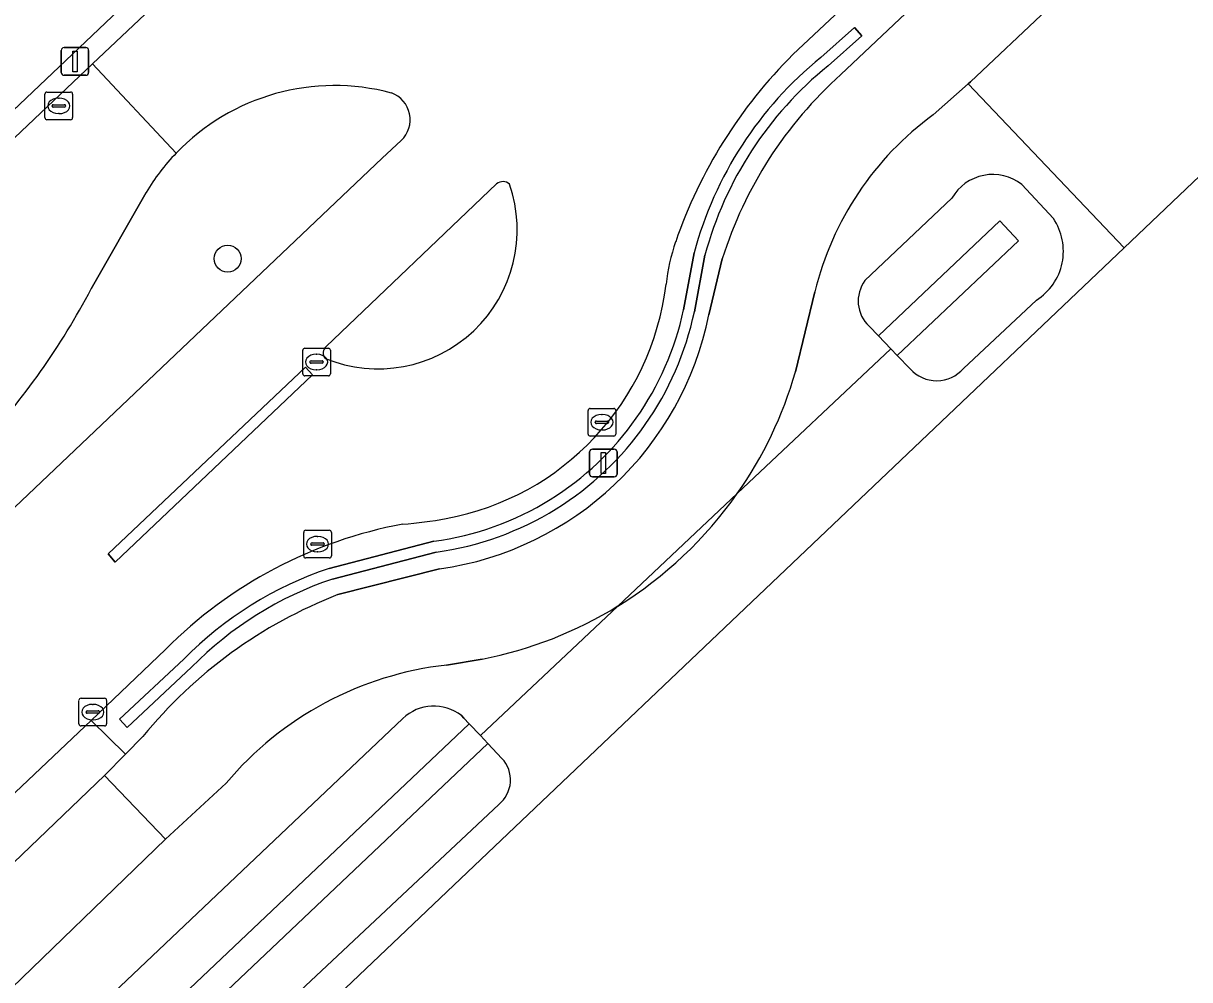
# Model space of a CAD drawing. Extents: x 156141 to 158132, y 385651 to 388333.
# Drawn here: x 156758.3 to 156800.46, y 388071.65 to 388106.25 of the extents above; entities that cross this region are included whole.
import ezdxf

# ---------------------------------------------------------------- set-up
doc = ezdxf.new("R2010")
doc.units = 0
for name, color, linetype in [('IMGEO_Berm_groen', 7, 'Continuous'), ('IMGEO_Boom', 7, 'Continuous'), ('IMGEO_Duiker', 7, 'Continuous'), ('IMGEO_Erf', 7, 'Continuous'), ('IMGEO_Fietspad_gesloten', 7, 'Continuous'), ('IMGEO_Groenvoorziening', 7, 'Continuous'), ('IMGEO_Haag', 7, 'Continuous'), ('IMGEO_Hek', 7, 'Continuous'), ('IMGEO_Kolk', 7, 'Continuous'), ('IMGEO_Lichtmast', 7, 'Continuous'), ('IMGEO_Oever', 7, 'Continuous'), ('IMGEO_Parkeervlak_halfverhard', 7, 'Continuous'), ('IMGEO_Rijbaan_lokaal_gesloten', 7, 'Continuous'), ('IMGEO_Rijbaan_lokaal_open', 7, 'Continuous'), ('IMGEO_Verkeerseiland_gesloten', 7, 'Continuous'), ('IMGEO_Waterloop', 7, 'Continuous')]:
    doc.layers.add(name, color=color, linetype=linetype)

msp = doc.modelspace()

# ---------------------------------------------------------------- linework, layer by layer
at = {"layer": 'IMGEO_Berm_groen'}
for points in [[(156776.683, 388127.563), (156775.957, 388126.886), (156779.277, 388123.442), (156770.259, 388114.824), (156766.903, 388118.293), (156764.848, 388116.352), (156768.191, 388112.853), (156753.854, 388099.231), (156750.558, 388102.747), (156748.531, 388100.824), (156751.849, 388097.299), (156748.355, 388094.002), (156737.576, 388083.716), (156734.269, 388087.233), (156732.242, 388085.318), (156735.551, 388081.817), (156721.27, 388068.238)], [(156760.794, 388104.778), (156763.325, 388107.18)], [(156787.855, 388104.396), (156790.185, 388106.6), (156787.834, 388106.728), (156786.122, 388105.123)], [(156787.13, 388105.012), (156788.341, 388106.092), (156788.607, 388105.794), (156787.39, 388104.708)], [(156670.342, 388018.939), (156760.794, 388104.778)], [(156771.27, 388101.372), (156771.958, 388102.013)], [(156735.175, 388069.552), (156734.052, 388066.003), (156771.27, 388101.372)], [(156762.735, 388100.13), (156760.749, 388096.649)], [(156782.165, 388095.889), (156782.551, 388097.951)], [(156782.941, 388097.863), (156782.557, 388095.811)], [(156783.082, 388095.704), (156783.568, 388097.731)], [(156769.36, 388086.53), (156773.142, 388087.51)], [(156773.22, 388087.116), (156769.474, 388086.146)], [(156769.668, 388085.581), (156773.347, 388086.513)], [(156763.437, 388083.597), (156760.755, 388081.032), (156761.993, 388079.81), (156762.621, 388080.449)], [(156761.779, 388081.071), (156764.1, 388083.243)], [(156764.38, 388082.957), (156762.053, 388080.779), (156761.779, 388081.071)]]:
    msp.add_lwpolyline(points, dxfattribs=at)
msp.add_lwpolyline([(156761.237, 388079.04), (156761.993, 388079.81), (156760.755, 388081.032), (156757.081, 388077.566), (156720.604, 388042.946), (156720.618, 388040.664), (156754.949, 388073.025)], close=True, dxfattribs=at)
for centre, radius, start, end in [((156798.642, 388092.572), 17.728, 134.9284, 160.9879), ((156795.722, 388094.425), 13.635, 129.0616, 165.0122), ((156795.727, 388094.421), 13.241, 129.0218, 164.9334), ((156797.868, 388093.244), 14.988, 131.9206, 162.5803), ((156769.555, 388096.049), 7.947, 75.0478, 136.1652), ((156771.257, 388102.762), 1.026, 313.0919, 70.1829), ((156769.541, 388096.058), 7.931, 136.1426, 149.1064), ((156788.448, 388096.054), 6.956, 160.7501, 173.7829), ((156737.784, 388108.614), 25.896, 316.9435, 332.4797), ((156771.801, 388097.972), 9.801, 280.4812, 353.174), ((156771.709, 388097.999), 11.602, 278.1164, 348.5908), ((156771.703, 388098.108), 10.695, 301.8393, 348.0223), ((156771.691, 388098.115), 11.107, 301.8767, 348.0272), ((156771.71, 388098.082), 10.668, 277.7129, 301.8829), ((156771.695, 388098.123), 11.112, 277.8898, 301.8408), ((156774.99, 388072.117), 16.287, 100.5256, 135.1824), ((156771.003, 388102.049), 13.956, 274.1585, 280.6575), ((156773.57, 388073.941), 13.275, 108.4911, 135.5119), ((156773.564, 388073.95), 12.863, 108.5386, 135.5571), ((156775.885, 388069.64), 17.11, 111.3053, 140.8229)]:
    msp.add_arc(centre, radius, start, end, dxfattribs=at)
at = {"layer": 'IMGEO_Boom'}
msp.add_circle((156765.683, 388097.735), 0.489, dxfattribs=at)
at = {"layer": 'IMGEO_Duiker'}
msp.add_lwpolyline([(156789.663, 388094.471), (156784.107, 388089.235), (156779.794, 388085.17), (156774.821, 388080.482)], dxfattribs=at)
at = {"layer": 'IMGEO_Erf'}
msp.add_lwpolyline([(156847.385, 388146.612), (156841.097, 388139.037), (156803.826, 388103.584), (156803.806, 388103.565), (156798.092, 388098.13), (156728.063, 388031.516), (156728.043, 388031.497), (156722.697, 388026.433), (156645.165, 387952.984), (156778.895, 387805.086)], dxfattribs=at)
at = {"layer": 'IMGEO_Fietspad_gesloten'}
for points in [[(156798.371, 388114.378), (156790.185, 388106.6), (156787.855, 388104.396)], [(156791.196, 388102.94), (156792.456, 388104.061), (156792.534, 388104.13), (156798.065, 388109.356)], [(156783.568, 388097.731), (156783.082, 388095.704)], [(156786.209, 388093.635), (156786.914, 388096.539)], [(156773.347, 388086.513), (156769.668, 388085.581)], [(156773.602, 388083.035), (156774.883, 388083.249)], [(156762.621, 388080.449), (156761.993, 388079.81), (156761.237, 388079.04), (156763.437, 388076.74), (156765.626, 388078.762)], [(156690.735, 388007.256), (156702.976, 388019.005), (156708.744, 388024.536), (156717.055, 388032.422), (156722.434, 388037.525), (156757.12, 388070.631), (156763.437, 388076.74), (156761.237, 388079.04), (156754.949, 388073.025), (156720.618, 388040.664), (156714.302, 388034.663), (156706.334, 388027.093), (156700.555, 388021.629), (156688.291, 388009.93), (156656.361, 387979.41), (156646.237, 387969.788), (156644.137, 387967.854), (156643.566, 387967.291), (156643.508, 387967.236), (156621.872, 387946.845), (156621.827, 387946.803), (156614.845, 387940.229), (156606.368, 387932.324)]]:
    msp.add_lwpolyline(points, dxfattribs=at)
for centre, radius, start, end in [((156797.868, 388093.244), 14.988, 131.9206, 162.5803), ((156797.803, 388093.887), 11.208, 126.1247, 166.3136), ((156771.709, 388097.999), 11.602, 278.1164, 348.5908), ((156772.101, 388097.673), 14.675, 324.9012, 344.0287), ((156772.077, 388097.678), 14.697, 301.6721, 324.9368), ((156775.885, 388069.64), 17.11, 111.3053, 140.8229), ((156772.078, 388097.659), 14.68, 281.0168, 301.7104), ((156774.989, 388070.866), 12.248, 96.5017, 139.8571)]:
    msp.add_arc(centre, radius, start, end, dxfattribs=at)
at = {"layer": 'IMGEO_Groenvoorziening'}
for points in [[(156788.341, 388106.092), (156787.13, 388105.012)], [(156787.39, 388104.708), (156788.607, 388105.794), (156788.341, 388106.092)], [(156765.626, 388078.762), (156763.437, 388076.74), (156757.12, 388070.631), (156722.434, 388037.525), (156725.316, 388034.448), (156726.084, 388033.628), (156727.123, 388032.519), (156728.063, 388031.516), (156798.092, 388098.13), (156792.456, 388104.061)], [(156792.456, 388104.061), (156791.196, 388102.94)], [(156794.392, 388100.416), (156795.535, 388099.187)], [(156788.725, 388096.941), (156791.868, 388099.922)], [(156782.551, 388097.951), (156782.165, 388095.889)], [(156782.557, 388095.811), (156782.941, 388097.863)], [(156786.914, 388096.539), (156786.209, 388093.635)], [(156794.922, 388096.233), (156792.289, 388093.762)], [(156790.353, 388093.75), (156789.893, 388094.231), (156789.663, 388094.471), (156789.215, 388094.939), (156788.88, 388095.29)], [(156773.142, 388087.51), (156769.36, 388086.53)], [(156769.474, 388086.146), (156773.22, 388087.116)], [(156764.1, 388083.243), (156761.779, 388081.071), (156762.053, 388080.779), (156764.38, 388082.957)], [(156774.883, 388083.249), (156773.602, 388083.035)], [(156775.484, 388077.99), (156727.867, 388033.302), (156725.16, 388036.394), (156727.418, 388038.801), (156772.018, 388081.098)], [(156774.136, 388081.209), (156774.225, 388081.115), (156774.416, 388080.913), (156774.821, 388080.482), (156775.088, 388080.199), (156775.601, 388079.654)]]:
    msp.add_lwpolyline(points, dxfattribs=at)
for centre, radius, start, end in [((156795.722, 388094.425), 13.635, 129.0616, 165.0122), ((156795.727, 388094.421), 13.241, 129.0218, 164.9334), ((156797.803, 388093.887), 11.208, 126.1247, 166.3136), ((156793.343, 388099.082), 1.697, 51.812, 150.336), ((156793.799, 388098.007), 2.099, 302.333, 34.2203), ((156789.712, 388096.201), 1.233, 143.1217, 227.605), ((156771.703, 388098.108), 10.695, 301.8393, 348.0223), ((156771.691, 388098.115), 11.107, 301.8767, 348.0272), ((156772.101, 388097.673), 14.675, 324.9012, 344.0287), ((156791.316, 388094.61), 1.291, 221.7859, 318.9243), ((156771.71, 388098.082), 10.668, 277.7129, 301.8829), ((156772.077, 388097.678), 14.697, 301.6721, 324.9368), ((156771.695, 388098.123), 11.112, 277.8898, 301.8408), ((156773.57, 388073.941), 13.275, 108.4911, 135.5119), ((156773.564, 388073.95), 12.863, 108.5386, 135.5571), ((156772.078, 388097.659), 14.68, 281.0168, 301.7104), ((156774.989, 388070.866), 12.248, 96.5017, 139.8571), ((156773.141, 388079.934), 1.617, 52.0279, 133.9721), ((156774.776, 388078.876), 1.134, 308.6408, 43.3152)]:
    msp.add_arc(centre, radius, start, end, dxfattribs=at)
at = {"layer": 'IMGEO_Haag'}
for points in [[(156788.341, 388106.092), (156787.13, 388105.012)], [(156787.39, 388104.708), (156788.607, 388105.794), (156788.341, 388106.092)], [(156782.551, 388097.951), (156782.165, 388095.889)], [(156782.557, 388095.811), (156782.941, 388097.863)], [(156773.142, 388087.51), (156769.36, 388086.53)], [(156769.474, 388086.146), (156773.22, 388087.116)], [(156764.1, 388083.243), (156761.779, 388081.071), (156762.053, 388080.779), (156764.38, 388082.957)]]:
    msp.add_lwpolyline(points, dxfattribs=at)
for centre, radius, start, end in [((156795.722, 388094.425), 13.635, 129.0616, 165.0122), ((156795.727, 388094.421), 13.241, 129.0218, 164.9334), ((156771.703, 388098.108), 10.695, 301.8393, 348.0223), ((156771.691, 388098.115), 11.107, 301.8767, 348.0272), ((156771.71, 388098.082), 10.668, 277.7129, 301.8829), ((156771.695, 388098.123), 11.112, 277.8898, 301.8408), ((156773.57, 388073.941), 13.275, 108.4911, 135.5119), ((156773.564, 388073.95), 12.863, 108.5386, 135.5571)]:
    msp.add_arc(centre, radius, start, end, dxfattribs=at)
at = {"layer": 'IMGEO_Hek'}
for points in [[(156798.092, 388098.13), (156803.806, 388103.565)], [(156728.063, 388031.516), (156798.092, 388098.13)]]:
    msp.add_lwpolyline(points, dxfattribs=at)
at = {"layer": 'IMGEO_Kolk'}
for p, q in [((156759.078, 388102.835), (156759.078, 388103.687)), ((156759.153, 388103.761), (156760.005, 388103.761)), ((156760.079, 388103.687), (156760.079, 388102.835)), ((156759.337, 388103.255), (156759.337, 388103.267)), ((156759.775, 388103.218), (156759.377, 388103.218)), ((156759.38, 388103.304), (156759.778, 388103.304)), ((156759.566, 388103.541), (156759.591, 388103.541)), ((156759.821, 388103.267), (156759.821, 388103.255)), ((156759.589, 388102.981), (156759.564, 388102.981)), ((156760.005, 388102.761), (156759.153, 388102.761)), ((156768.399, 388093.569), (156768.399, 388094.421)), ((156768.474, 388094.495), (156769.326, 388094.495)), ((156769.4, 388094.421), (156769.4, 388093.569)), ((156768.658, 388093.989), (156768.658, 388094.001)), ((156769.096, 388093.952), (156768.698, 388093.952)), ((156768.701, 388094.038), (156769.099, 388094.038)), ((156768.887, 388094.275), (156768.912, 388094.275)), ((156769.142, 388094.001), (156769.142, 388093.989)), ((156769.326, 388093.495), (156768.474, 388093.495)), ((156768.91, 388093.715), (156768.885, 388093.715)), ((156778.715, 388091.392), (156778.715, 388092.244)), ((156778.79, 388092.318), (156779.642, 388092.318)), ((156779.716, 388092.244), (156779.716, 388091.392)), ((156778.974, 388091.812), (156778.974, 388091.824)), ((156779.017, 388091.861), (156779.415, 388091.861)), ((156779.203, 388092.098), (156779.228, 388092.098)), ((156779.458, 388091.824), (156779.458, 388091.812)), ((156779.412, 388091.775), (156779.014, 388091.775)), ((156779.226, 388091.538), (156779.201, 388091.538)), ((156779.642, 388091.318), (156778.79, 388091.318)), ((156768.433, 388086.982), (156768.433, 388087.834)), ((156768.508, 388087.908), (156769.36, 388087.908)), ((156768.921, 388087.688), (156768.946, 388087.688)), ((156769.434, 388087.834), (156769.434, 388086.982)), ((156768.692, 388087.402), (156768.692, 388087.414)), ((156769.13, 388087.365), (156768.732, 388087.365)), ((156768.735, 388087.451), (156769.133, 388087.451)), ((156769.176, 388087.414), (156769.176, 388087.402)), ((156769.36, 388086.908), (156768.508, 388086.908)), ((156768.944, 388087.128), (156768.919, 388087.128)), ((156760.308, 388080.906), (156760.308, 388081.758)), ((156760.383, 388081.832), (156761.235, 388081.832)), ((156761.309, 388081.758), (156761.309, 388080.906)), ((156760.567, 388081.326), (156760.567, 388081.338)), ((156761.005, 388081.289), (156760.607, 388081.289)), ((156760.61, 388081.375), (156761.008, 388081.375)), ((156760.796, 388081.612), (156760.821, 388081.612)), ((156761.051, 388081.338), (156761.051, 388081.326)), ((156760.819, 388081.052), (156760.794, 388081.052)), ((156761.235, 388080.832), (156760.383, 388080.832))]:
    msp.add_line(p, q, dxfattribs=at)
for points in [[(156759.078, 388102.835), (156759.078, 388103.687)], [(156759.153, 388103.761), (156760.005, 388103.761)], [(156760.079, 388103.687), (156760.079, 388102.835)], [(156760.005, 388102.761), (156759.153, 388102.761)], [(156768.399, 388093.569), (156768.399, 388094.421)], [(156768.474, 388094.495), (156769.326, 388094.495)], [(156769.4, 388094.421), (156769.4, 388093.569)], [(156769.326, 388093.495), (156768.474, 388093.495)], [(156778.715, 388091.392), (156778.715, 388092.244)], [(156778.79, 388092.318), (156779.642, 388092.318)], [(156779.716, 388092.244), (156779.716, 388091.392)], [(156779.642, 388091.318), (156778.79, 388091.318)], [(156768.433, 388086.982), (156768.433, 388087.834)], [(156768.508, 388087.908), (156769.36, 388087.908)], [(156769.434, 388087.834), (156769.434, 388086.982)], [(156769.36, 388086.908), (156768.508, 388086.908)], [(156760.308, 388080.906), (156760.308, 388081.758)], [(156760.383, 388081.832), (156761.235, 388081.832)], [(156761.309, 388081.758), (156761.309, 388080.906)], [(156761.235, 388080.832), (156760.383, 388080.832)]]:
    msp.add_lwpolyline(points, dxfattribs=at)
for centre, radius, start, end in [((156759.155, 388103.685), 0.0765, 91.552, 178.448), ((156759.155, 388103.685), 0.0765, 91.552, 178.448), ((156760.003, 388103.685), 0.0765, 1.552, 88.448), ((156760.003, 388103.685), 0.0765, 1.552, 88.448), ((156759.377, 388103.264), 0.0403, 85.8775, 175.7526), ((156759.374, 388103.254), 0.0366, 178.938, 274.7102), ((156759.778, 388103.261), 0.043, 264.8664, 352.4533), ((156759.782, 388103.266), 0.0386, 1.7309, 96.639), ((156759.155, 388102.837), 0.0765, 181.552, 268.448), ((156759.155, 388102.837), 0.0765, 181.552, 268.448), ((156760.003, 388102.837), 0.0765, 271.552, 358.448), ((156760.003, 388102.837), 0.0765, 271.552, 358.448), ((156768.476, 388094.419), 0.0765, 91.552, 178.448), ((156768.476, 388094.419), 0.0765, 91.552, 178.448), ((156769.324, 388094.419), 0.0765, 1.552, 88.448), ((156769.324, 388094.419), 0.0765, 1.552, 88.448), ((156768.698, 388093.998), 0.0403, 85.8775, 175.7526), ((156768.695, 388093.988), 0.0366, 178.938, 274.7102), ((156769.099, 388093.995), 0.043, 264.8664, 352.4533), ((156769.103, 388094), 0.0386, 1.7309, 96.639), ((156768.476, 388093.571), 0.0765, 181.552, 268.448), ((156768.476, 388093.571), 0.0765, 181.552, 268.448), ((156769.324, 388093.571), 0.0765, 271.552, 358.448), ((156769.324, 388093.571), 0.0765, 271.552, 358.448), ((156778.792, 388092.242), 0.0765, 91.552, 178.448), ((156778.792, 388092.242), 0.0765, 91.552, 178.448), ((156779.64, 388092.242), 0.0765, 1.552, 88.448), ((156779.64, 388092.242), 0.0765, 1.552, 88.448), ((156779.014, 388091.821), 0.0403, 85.8775, 175.7526), ((156779.011, 388091.811), 0.0366, 178.938, 274.7102), ((156779.415, 388091.818), 0.043, 264.8664, 352.4533), ((156779.419, 388091.823), 0.0386, 1.7309, 96.639), ((156778.792, 388091.394), 0.0765, 181.552, 268.448), ((156778.792, 388091.394), 0.0765, 181.552, 268.448), ((156779.64, 388091.394), 0.0765, 271.552, 358.448), ((156779.64, 388091.394), 0.0765, 271.552, 358.448), ((156768.51, 388087.832), 0.0765, 91.552, 178.448), ((156768.51, 388087.832), 0.0765, 91.552, 178.448), ((156769.358, 388087.832), 0.0765, 1.552, 88.448), ((156769.358, 388087.832), 0.0765, 1.552, 88.448), ((156768.732, 388087.411), 0.0403, 85.8775, 175.7526), ((156768.729, 388087.401), 0.0366, 178.938, 274.7102), ((156769.133, 388087.408), 0.043, 264.8664, 352.4533), ((156769.137, 388087.413), 0.0386, 1.7309, 96.639), ((156768.51, 388086.984), 0.0765, 181.552, 268.448), ((156768.51, 388086.984), 0.0765, 181.552, 268.448), ((156769.358, 388086.984), 0.0765, 271.552, 358.448), ((156769.358, 388086.984), 0.0765, 271.552, 358.448), ((156760.385, 388081.756), 0.0765, 91.552, 178.448), ((156760.385, 388081.756), 0.0765, 91.552, 178.448), ((156761.233, 388081.756), 0.0765, 1.552, 88.448), ((156761.233, 388081.756), 0.0765, 1.552, 88.448), ((156760.607, 388081.335), 0.0403, 85.8775, 175.7526), ((156760.604, 388081.325), 0.0366, 178.938, 274.7102), ((156761.008, 388081.332), 0.043, 264.8664, 352.4533), ((156761.012, 388081.337), 0.0386, 1.7309, 96.639), ((156760.385, 388080.908), 0.0765, 181.552, 268.448), ((156760.385, 388080.908), 0.0765, 181.552, 268.448), ((156761.233, 388080.908), 0.0765, 271.552, 358.448), ((156761.233, 388080.908), 0.0765, 271.552, 358.448)]:
    msp.add_arc(centre, radius, start, end, dxfattribs=at)
for centre, major_axis, ratio, start_param, end_param in [((156759.565, 388103.261), (-0.387, 0.002), 0.722429, 4.712389, 7.853982), ((156759.59, 388103.261), (-0.39, 0.002), 0.717154, 1.570796, 4.712389), ((156768.886, 388093.995), (-0.387, 0.002), 0.722429, 4.712389, 7.853982), ((156768.911, 388093.995), (-0.39, 0.002), 0.717154, 1.570796, 4.712389), ((156779.202, 388091.818), (-0.387, 0.002), 0.722429, 4.712389, 7.853982), ((156779.227, 388091.818), (-0.39, 0.002), 0.717154, 1.570796, 4.712389), ((156768.92, 388087.408), (-0.387, 0.002), 0.722429, 4.712389, 7.853982), ((156768.945, 388087.408), (-0.39, 0.002), 0.717154, 1.570796, 4.712389), ((156760.795, 388081.332), (-0.387, 0.002), 0.722429, 4.712389, 7.853982), ((156760.82, 388081.332), (-0.39, 0.002), 0.717154, 1.570796, 4.712389)]:
    msp.add_ellipse(centre, major_axis=major_axis, ratio=ratio, start_param=start_param, end_param=end_param, dxfattribs=at)
at = {"layer": 'IMGEO_Lichtmast'}
for p, q in [((156759.769, 388105.37), (156760.559, 388105.37)), ((156760.559, 388105.37), (156759.769, 388105.37)), ((156759.669, 388104.47), (156759.669, 388105.27)), ((156759.669, 388105.27), (156759.669, 388104.47)), ((156760.659, 388105.27), (156760.659, 388104.47)), ((156760.659, 388104.47), (156760.659, 388105.27)), ((156760.559, 388104.37), (156759.769, 388104.37)), ((156759.769, 388104.37), (156760.559, 388104.37)), ((156778.771, 388089.943), (156778.771, 388090.743)), ((156778.771, 388090.743), (156778.771, 388089.943)), ((156778.871, 388090.843), (156779.661, 388090.843)), ((156779.661, 388090.843), (156778.871, 388090.843)), ((156779.761, 388090.743), (156779.761, 388089.943)), ((156779.761, 388089.943), (156779.761, 388090.743)), ((156779.661, 388089.843), (156778.871, 388089.843)), ((156778.871, 388089.843), (156779.661, 388089.843))]:
    msp.add_line(p, q, dxfattribs=at)
for points in [[(156760.089, 388105.245), (156760.239, 388105.245), (156760.239, 388104.495), (156760.089, 388104.495), (156760.089, 388105.245)], [(156779.191, 388090.718), (156779.341, 388090.718), (156779.341, 388089.968), (156779.191, 388089.968), (156779.191, 388090.718)]]:
    msp.add_lwpolyline(points, dxfattribs=at)
for centre, start, end in [((156759.769, 388105.27), 90, 180), ((156759.769, 388105.27), 90, 180), ((156760.559, 388105.27), 0, 90), ((156760.559, 388105.27), 360, 90), ((156759.769, 388104.47), 180, 270), ((156759.769, 388104.47), 180, 270), ((156760.559, 388104.47), 270, 0), ((156760.559, 388104.47), 270, 0), ((156778.871, 388090.743), 90, 180), ((156778.871, 388090.743), 90, 180), ((156779.661, 388090.743), 0, 90), ((156779.661, 388090.743), 360, 90), ((156778.871, 388089.943), 180, 270), ((156778.871, 388089.943), 180, 270), ((156779.661, 388089.943), 270, 0), ((156779.661, 388089.943), 270, 0)]:
    msp.add_arc(centre, 0.1, start, end, dxfattribs=at)
at = {"layer": 'IMGEO_Oever'}
for points in [[(156795.535, 388099.187), (156794.392, 388100.416)], [(156791.868, 388099.922), (156788.725, 388096.941)], [(156788.88, 388095.29), (156789.215, 388094.939), (156793.606, 388099.101), (156794.276, 388098.385), (156789.893, 388094.231), (156790.353, 388093.75)], [(156792.289, 388093.762), (156794.922, 388096.233)], [(156772.018, 388081.098), (156727.418, 388038.801), (156725.16, 388036.394), (156727.867, 388033.302), (156775.484, 388077.99)], [(156775.601, 388079.654), (156775.088, 388080.199), (156727.751, 388035.334), (156727.065, 388036.034), (156774.416, 388080.913)], [(156774.416, 388080.913), (156774.225, 388081.115), (156774.136, 388081.209)]]:
    msp.add_lwpolyline(points, dxfattribs=at)
for centre, radius, start, end in [((156793.343, 388099.082), 1.697, 51.812, 150.336), ((156793.799, 388098.007), 2.099, 302.333, 34.2203), ((156789.712, 388096.201), 1.233, 143.1217, 227.605), ((156791.316, 388094.61), 1.291, 221.7859, 318.9243), ((156773.141, 388079.934), 1.617, 52.0279, 133.9721), ((156774.776, 388078.876), 1.134, 308.6408, 43.3152)]:
    msp.add_arc(centre, radius, start, end, dxfattribs=at)
at = {"layer": 'IMGEO_Parkeervlak_halfverhard'}
msp.add_lwpolyline([(156764.848, 388116.352), (156750.558, 388102.747), (156753.854, 388099.231), (156768.191, 388112.853)], close=True, dxfattribs=at)
at = {"layer": 'IMGEO_Rijbaan_lokaal_gesloten'}
for points in [[(156786.122, 388105.123), (156787.834, 388106.728), (156796.522, 388115.006), (156799.184, 388117.521), (156800.914, 388119.164), (156810.771, 388128.548), (156814.388, 388132.006)], [(156763.325, 388107.18), (156760.794, 388104.778), (156763.822, 388101.553)], [(156763.822, 388101.553), (156760.794, 388104.778), (156670.342, 388018.939), (156672.669, 388016.55), (156674.29, 388018.121)], [(156771.958, 388102.013), (156771.27, 388101.372), (156734.052, 388066.003), (156728.249, 388060.489), (156722.704, 388055.35), (156681.671, 388016.444), (156676.723, 388011.622), (156676.011, 388010.947), (156660.603, 387996.578), (156660.73, 387996.45), (156660.017, 387995.742), (156645.355, 387981.877)], [(156769.249, 388094.56), (156775.408, 388100.439)], [(156760.749, 388096.649), (156762.735, 388100.13)], [(156645.163, 387970.971), (156649.121, 387975.504), (156649.342, 387975.289), (156681.971, 388006.289), (156698.216, 388021.752), (156706.311, 388029.372), (156711.974, 388034.75), (156720.604, 388042.946), (156757.081, 388077.566), (156760.755, 388081.032), (156763.437, 388083.597)]]:
    msp.add_lwpolyline(points, dxfattribs=at)
msp.add_lwpolyline([(156761.366, 388087.054), (156768.494, 388093.813), (156768.75, 388093.536), (156761.613, 388086.758)], close=True, dxfattribs=at)
for centre, radius, start, end in [((156798.642, 388092.572), 17.728, 134.9284, 160.9879), ((156769.555, 388096.049), 7.947, 75.0478, 136.1652), ((156771.257, 388102.762), 1.026, 313.0919, 70.1829), ((156769.541, 388096.058), 7.931, 136.1426, 149.1064), ((156771.125, 388098.778), 5.029, 247.6507, 19.1327), ((156775.635, 388100.172), 0.351, 46.3994, 130.4251), ((156788.448, 388096.054), 6.956, 160.7501, 173.7829), ((156737.784, 388108.614), 25.896, 316.9435, 332.4797), ((156771.801, 388097.972), 9.801, 280.4812, 353.174), ((156769.431, 388094.326), 0.296, 127.9762, 222.5403), ((156774.99, 388072.117), 16.287, 100.5256, 135.1824), ((156771.003, 388102.049), 13.956, 274.1585, 280.6575)]:
    msp.add_arc(centre, radius, start, end, dxfattribs=at)
at = {"layer": 'IMGEO_Rijbaan_lokaal_open'}
msp.add_lwpolyline([(156798.212, 388109.496), (156798.065, 388109.356), (156792.534, 388104.13), (156792.456, 388104.061), (156798.092, 388098.13), (156803.806, 388103.565), (156803.826, 388103.584)], close=True, dxfattribs=at)
at = {"layer": 'IMGEO_Verkeerseiland_gesloten'}
msp.add_lwpolyline([(156775.408, 388100.439), (156769.249, 388094.56)], dxfattribs=at)
msp.add_lwpolyline([(156761.366, 388087.054), (156761.613, 388086.758), (156768.75, 388093.536), (156768.494, 388093.813)], close=True, dxfattribs=at)
for centre, radius, start, end in [((156771.125, 388098.778), 5.029, 247.6507, 19.1327), ((156775.635, 388100.172), 0.351, 46.3994, 130.4251), ((156769.431, 388094.326), 0.296, 127.9762, 222.5403)]:
    msp.add_arc(centre, radius, start, end, dxfattribs=at)
at = {"layer": 'IMGEO_Waterloop'}
for points in [[(156794.276, 388098.385), (156793.606, 388099.101), (156789.215, 388094.939), (156789.663, 388094.471), (156789.893, 388094.231)], [(156775.088, 388080.199), (156774.821, 388080.482), (156774.416, 388080.913), (156727.065, 388036.034), (156727.751, 388035.334)]]:
    msp.add_lwpolyline(points, close=True, dxfattribs=at)

doc.saveas('drawing.dxf')
